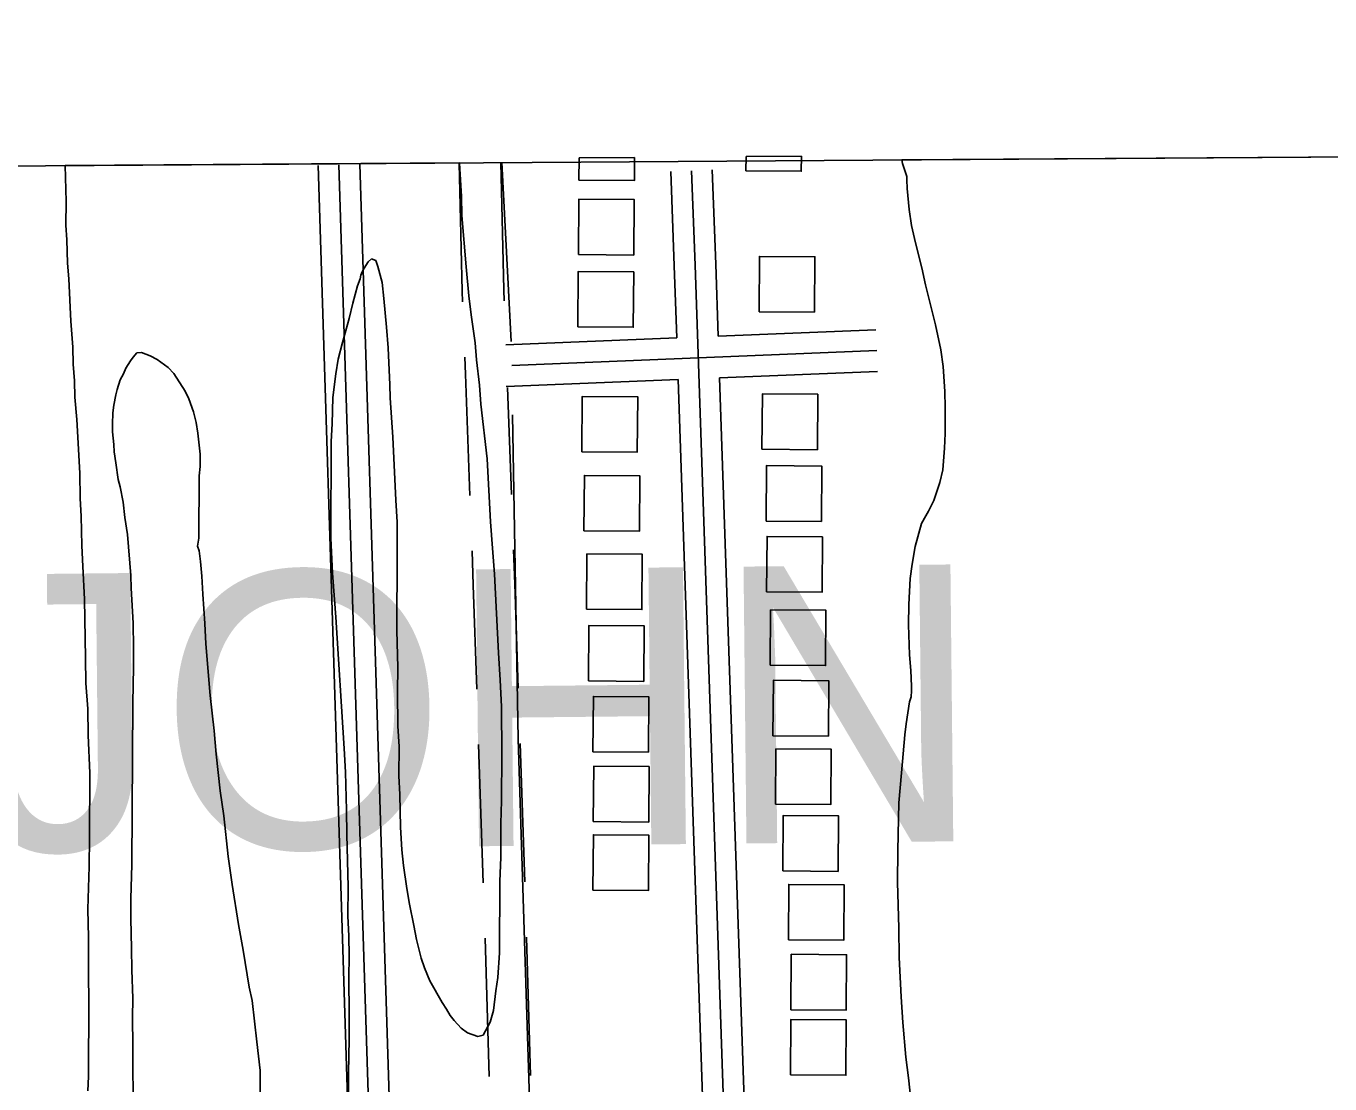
# Model space of a CAD drawing. Extents: x 3508733 to 3546731, y 546897 to 572481.
# Drawn here: x 3529654 to 3530596, y 569931 to 570695 of the extents above; entities that cross this region are included whole.
import ezdxf

# ---------------------------------------------------------------- set-up
doc = ezdxf.new("R2010")
doc.units = 0
for name, color, linetype in [('V-BLDG-OTLN', 7, 'Continuous'), ('V-GRID-FRAM', 7, 'Continuous'), ('V-ROAD-CNTR', 7, 'Continuous'), ('V-SITE-VEGE', 7, 'Continuous'), ('V-TOPO-GNAM-IDEN', 7, 'Continuous'), ('V-TOPO-SHOR', 7, 'Continuous')]:
    doc.layers.add(name, color=color, linetype=linetype)

msp = doc.modelspace()

# ---------------------------------------------------------------- linework, layer by layer
at = {"layer": 'V-BLDG-OTLN'}
for p, q in [((3530053.72, 570599.99), (3530093.72, 570600.27)), ((3530174.22, 570600.82), (3530214.23, 570601.09))]:
    msp.add_line(p, q, dxfattribs=at)
for points in [[(3530093.72, 570600.27), (3530093.6, 570583.53), (3530053.6, 570583.82)], [(3530214.23, 570601.09), (3530214.15, 570590.24), (3530174.15, 570590.53)], [(3530174.15, 570590.53), (3530174.22, 570600.82)], [(3530053.6, 570583.82), (3530053.72, 570599.99)]]:
    msp.add_lwpolyline(points, dxfattribs=at)
for points in [[(3530053.17, 570530.01), (3530093.17, 570529.72), (3530093.46, 570569.72), (3530053.46, 570570.01)], [(3530183.66, 570488.74), (3530223.66, 570488.45), (3530223.95, 570528.45), (3530183.95, 570528.74)], [(3530052.81, 570477.82), (3530092.81, 570477.54), (3530093.1, 570517.54), (3530053.1, 570517.82)], [(3530055.74, 570387.65), (3530095.74, 570387.36), (3530096.02, 570427.36), (3530056.02, 570427.64)], [(3530185.77, 570389.39), (3530225.77, 570389.11), (3530226.06, 570429.1), (3530186.06, 570429.39)], [(3530188.67, 570337.58), (3530228.67, 570337.29), (3530228.95, 570377.29), (3530188.96, 570377.58)], [(3530057.22, 570330.53), (3530097.22, 570330.24), (3530097.5, 570370.24), (3530057.5, 570370.52)], [(3530189.11, 570286.42), (3530229.11, 570286.13), (3530229.39, 570326.13), (3530189.39, 570326.42)], [(3530059, 570273.84), (3530099, 570273.55), (3530099.29, 570313.55), (3530059.29, 570313.84)], [(3530191.71, 570233.4), (3530231.71, 570233.12), (3530231.99, 570273.12), (3530192, 570273.4)], [(3530060.41, 570222.03), (3530100.41, 570221.75), (3530100.69, 570261.75), (3530060.69, 570262.03)], [(3530193.69, 570182.51), (3530233.69, 570182.23), (3530233.98, 570222.23), (3530193.98, 570222.51)], [(3530063.7, 570170.93), (3530103.7, 570170.64), (3530103.99, 570210.64), (3530063.99, 570210.93)], [(3530195.48, 570133), (3530235.48, 570132.72), (3530235.77, 570172.72), (3530195.77, 570173)], [(3530063.93, 570120.43), (3530103.93, 570120.14), (3530104.22, 570160.14), (3530064.22, 570160.43)], [(3530200.76, 570084.79), (3530240.76, 570084.51), (3530241.04, 570124.51), (3530201.04, 570124.79)], [(3530063.7, 570070.97), (3530103.7, 570070.68), (3530103.98, 570110.68), (3530063.98, 570110.97)], [(3530204.87, 570035.04), (3530244.86, 570034.76), (3530245.15, 570074.76), (3530205.15, 570075.04)], [(3530206.58, 569984.59), (3530246.58, 569984.3), (3530246.87, 570024.3), (3530206.87, 570024.58)], [(3530206.37, 569937.54), (3530246.37, 569937.25), (3530246.65, 569977.25), (3530206.65, 569977.53)]]:
    msp.add_lwpolyline(points, close=True, dxfattribs=at)
at = {"layer": 'V-GRID-FRAM'}
msp.add_lwpolyline([(3512799.99, 570478.87), (3544431.28, 570695.11), (3544563.51, 552512.4), (3512916.35, 552296.05), (3512799.99, 570478.87)], dxfattribs=at)
at = {"layer": 'V-ROAD-CNTR'}
for p, q in [((3530011.14, 570176.91), (3530014.51, 570076.97)), ((3529981.15, 570176.23), (3529984.52, 570076.28)), ((3529985.77, 570036.3), (3529988.66, 569936.35)), ((3530015.76, 570036.99), (3530018.65, 569937.03))]:
    msp.add_line(p, q, dxfattribs=at)
for points in [[(3529926.72, 568737.11), (3529925.54, 568797.61), (3529923.4, 568865.29), (3529910.15, 569201.19), (3529896.17, 569614.02), (3529879.5, 570143.12), (3529865.28, 570594.41)], [(3529941.71, 568737.4), (3529940.53, 568797.99), (3529938.39, 568865.82), (3529925.14, 569201.74), (3529911.16, 569614.51), (3529894.49, 570143.59), (3529880.27, 570594.88)], [(3529955.74, 568791.54), (3529953.38, 568866.35), (3529940.13, 569202.29), (3529926.16, 569615), (3529909.48, 570144.07), (3529895.26, 570595.35)], [(3529967.18, 570595.99), (3529969.29, 570503.61), (3529969.58, 570496.02)], [(3529997.17, 570596.67), (3529999.28, 570504.52), (3529999.57, 570496.7)], [(3530197.68, 568799.55), (3530174.64, 569425.91), (3530137.41, 570522.51), (3530134.91, 570590.63)], [(3530154.17, 570471.04), (3530152.4, 570523.04), (3530149.9, 570591.18)], [(3530124.19, 570469.82), (3530122.42, 570521.98), (3530119.92, 570590.08)], [(3530124.19, 570469.82), (3530000.73, 570464.79)], [(3530268, 570475.67), (3530154.17, 570471.04)], [(3530268.61, 570460.68), (3530005.11, 570449.96)], [(3529971.08, 570456.05), (3529971.55, 570443.6), (3529974.84, 570356.12)], [(3530269.22, 570445.7), (3530155.18, 570441.05)], [(3530212.1, 568815.47), (3530189.63, 569426.44), (3530155.18, 570441.05)], [(3530125.21, 570439.83), (3530001.13, 570434.78)], [(3530001.92, 570434.13), (3530004.83, 570356.8)], [(3530182.15, 568813.62), (3530159.64, 569425.38), (3530125.21, 570439.83)], [(3529976.34, 570316.14), (3529977.28, 570291.23), (3529979.8, 570216.2)], [(3530006.34, 570316.83), (3530007.26, 570292.3), (3530009.8, 570216.89)]]:
    msp.add_lwpolyline(points, dxfattribs=at)
at = {"layer": 'V-SITE-VEGE'}
for p, q in [((3530286.68, 570598.41), (3530825.37, 570602.1)), ((3529682.43, 570594.28), (3529967.29, 570596.23)), ((3529683.14, 570568.38), (3529682.43, 570594.28)), ((3529967.29, 570596.23), (3529967.58, 570592.03)), ((3529967.58, 570592.03), (3529968.81, 570571.98)), ((3530287.31, 570595.76), (3530286.68, 570598.41)), ((3530290.27, 570586.39), (3530287.31, 570595.76)), ((3530290.25, 570584.05), (3530290.27, 570586.39)), ((3530290.56, 570577.7), (3530290.25, 570584.05)), ((3529968.81, 570571.98), (3529969.08, 570558.28)), ((3530292.15, 570562.66), (3530290.56, 570577.7)), ((3529683.06, 570551.35), (3529683.14, 570568.38)), ((3530293.76, 570550.96), (3530292.15, 570562.66)), ((3529969.08, 570558.28), (3529972.23, 570521.18)), ((3529683.67, 570540.65), (3529683.06, 570551.35)), ((3530296.7, 570538.58), (3530293.76, 570550.96)), ((3529684.26, 570523.95), (3529683.67, 570540.65)), ((3530301.29, 570520.52), (3530296.7, 570538.58)), ((3529901.43, 570524.88), (3529898.4, 570520.22)), ((3529903.78, 570526.87), (3529901.43, 570524.88)), ((3529906.78, 570525.85), (3529903.78, 570526.87)), ((3529908.43, 570521.5), (3529906.78, 570525.85)), ((3529685.2, 570512.58), (3529684.26, 570523.95)), ((3529897.05, 570517.55), (3529896.03, 570515.22)), ((3529898.4, 570520.22), (3529897.05, 570517.55)), ((3529911.37, 570509.8), (3529908.43, 570521.5)), ((3529972.23, 570521.18), (3529974.13, 570500.13)), ((3530303.9, 570508.15), (3530301.29, 570520.52)), ((3529686.72, 570481.84), (3529685.2, 570512.58)), ((3529893.66, 570507.55), (3529890.25, 570494.87)), ((3529895.69, 570512.55), (3529893.66, 570507.55)), ((3529896.03, 570515.22), (3529895.69, 570512.55)), ((3529912.65, 570498.43), (3529911.37, 570509.8)), ((3530308.16, 570490.75), (3530303.9, 570508.15)), ((3529914.55, 570477.71), (3529912.65, 570498.43)), ((3529974.13, 570500.13), (3529975.73, 570486.42)), ((3529890.25, 570494.87), (3529887.52, 570483.86)), ((3530311.11, 570479.38), (3530308.16, 570490.75)), ((3529687.96, 570463.13), (3529686.72, 570481.84)), ((3529887.52, 570483.86), (3529882.76, 570466.51)), ((3529915.81, 570462.67), (3529914.55, 570477.71)), ((3529975.73, 570486.42), (3529978.64, 570466.36)), ((3530315.02, 570461.32), (3530311.11, 570479.38)), ((3529688.23, 570450.77), (3529687.96, 570463.13)), ((3529734.32, 570458.99), (3529731.63, 570456)), ((3529737.67, 570459.31), (3529734.32, 570458.99)), ((3529744, 570456.94), (3529737.67, 570459.31)), ((3529882.76, 570466.51), (3529879.69, 570454.5)), ((3529917.01, 570435.94), (3529915.81, 570462.67)), ((3529978.64, 570466.36), (3529979.58, 570453.99)), ((3530316.63, 570449.29), (3530315.02, 570461.32)), ((3529689.17, 570438.73), (3529688.23, 570450.77)), ((3529729.62, 570453.33), (3529726.25, 570448.01)), ((3529731.63, 570456), (3529729.62, 570453.33)), ((3529749, 570454.24), (3529744, 570456.94)), ((3529756.99, 570448.52), (3529749, 570454.24)), ((3529879.69, 570454.5), (3529877.97, 570443.82)), ((3529979.58, 570453.99), (3529981.82, 570435.61)), ((3529724.56, 570444.01), (3529722.2, 570439.68)), ((3529726.25, 570448.01), (3529724.56, 570444.01)), ((3529760.97, 570444.16), (3529756.99, 570448.52)), ((3529769.26, 570431.42), (3529760.97, 570444.16)), ((3529877.97, 570443.82), (3529875.88, 570426.79)), ((3530317.88, 570431.24), (3530316.63, 570449.29)), ((3529689.45, 570427.04), (3529689.17, 570438.73)), ((3529720.16, 570432.67), (3529719.14, 570428.67)), ((3529722.2, 570439.68), (3529720.16, 570432.67)), ((3529771.9, 570425.73), (3529769.26, 570431.42)), ((3529917.3, 570426.58), (3529917.01, 570435.94)), ((3529981.82, 570435.61), (3529982.76, 570421.91)), ((3530318.15, 570419.55), (3530317.88, 570431.24)), ((3529691.04, 570411), (3529689.45, 570427.04)), ((3529717.76, 570421.32), (3529717.07, 570415.65)), ((3529719.14, 570428.67), (3529717.76, 570421.32)), ((3529775.2, 570416.36), (3529771.9, 570425.73)), ((3529875.88, 570426.79), (3529875.45, 570407.75)), ((3529919.16, 570398.18), (3529917.3, 570426.58)), ((3529982.76, 570421.91), (3529987.23, 570382.46)), ((3529717.07, 570415.65), (3529716.69, 570407.63)), ((3529777.16, 570408.66), (3529775.2, 570416.36)), ((3530318.06, 570400.84), (3530318.15, 570419.55)), ((3529693.18, 570372.23), (3529691.04, 570411)), ((3529716.69, 570407.63), (3529716.66, 570401.95)), ((3529778.46, 570400.97), (3529777.16, 570408.66)), ((3529875.45, 570407.75), (3529874.72, 570395.06)), ((3529716.66, 570401.95), (3529717.62, 570392.93)), ((3529717.62, 570392.93), (3529717.93, 570387.58)), ((3529780.06, 570385.93), (3529778.46, 570400.97)), ((3529874.72, 570395.06), (3529874.36, 570325.24)), ((3529921.27, 570352.73), (3529919.16, 570398.18)), ((3530317.67, 570390.15), (3530318.06, 570400.84)), ((3529717.93, 570387.58), (3529719.22, 570379.56)), ((3529780.01, 570376.91), (3529780.06, 570385.93)), ((3530316.25, 570374.46), (3530317.67, 570390.15)), ((3529719.22, 570379.56), (3529720.83, 570367.52)), ((3529779.31, 570370.23), (3529780.01, 570376.91)), ((3529987.23, 570382.46), (3529989.68, 570337.02)), ((3530314.2, 570365.44), (3530316.25, 570374.46)), ((3529693.42, 570353.86), (3529693.18, 570372.23)), ((3529720.83, 570367.52), (3529722.14, 570362.17)), ((3529779.08, 570325.13), (3529779.31, 570370.23)), ((3530309.79, 570352.44), (3530314.2, 570365.44)), ((3529722.14, 570362.17), (3529724.42, 570351.14)), ((3529694.02, 570341.16), (3529693.42, 570353.86)), ((3529724.42, 570351.14), (3529725.71, 570340.1)), ((3529922.19, 570336.69), (3529921.27, 570352.73)), ((3530306.08, 570344.77), (3530309.79, 570352.44)), ((3529694.58, 570319.78), (3529694.02, 570341.16)), ((3529725.71, 570340.1), (3529727.65, 570327.73)), ((3529922.41, 570313.64), (3529922.19, 570336.69)), ((3529989.68, 570337.02), (3529991.25, 570317.97)), ((3530301.03, 570335.78), (3530304.06, 570341.44)), ((3530304.06, 570341.44), (3530306.08, 570344.77)), ((3529727.65, 570327.73), (3529729.84, 570298.32)), ((3530296.27, 570319.1), (3530301.03, 570335.78)), ((3529695.18, 570304.74), (3529694.58, 570319.78)), ((3529778.05, 570319.46), (3529779.08, 570325.13)), ((3529779.37, 570316.11), (3529778.05, 570319.46)), ((3529874.36, 570325.24), (3529875.57, 570299.85)), ((3529991.25, 570317.97), (3529992.49, 570299.25)), ((3530294.2, 570306.42), (3530296.27, 570319.1)), ((3529780.33, 570308.43), (3529779.37, 570316.11)), ((3529781.28, 570297.73), (3529780.33, 570308.43)), ((3529922.13, 570258.52), (3529922.41, 570313.64)), ((3529696.39, 570281.01), (3529695.18, 570304.74)), ((3529875.57, 570299.85), (3529877.15, 570280.8)), ((3529992.49, 570299.25), (3529995.55, 570242.45)), ((3530292.81, 570296.07), (3530294.2, 570306.42)), ((3529729.84, 570298.32), (3529730.12, 570288.97)), ((3529781.88, 570284.7), (3529781.28, 570297.73)), ((3530291.71, 570277.36), (3530292.81, 570296.07)), ((3529697.18, 570238.58), (3529696.39, 570281.01)), ((3529730.12, 570288.97), (3529731.67, 570263.91)), ((3529783.45, 570263.64), (3529781.88, 570284.7)), ((3529877.15, 570280.8), (3529878.08, 570268.1)), ((3530291.64, 570262.67), (3530291.71, 570277.36)), ((3529731.67, 570263.91), (3529731.91, 570245.86)), ((3529784.04, 570248.94), (3529783.45, 570263.64)), ((3529878.08, 570268.1), (3529883.95, 570173.19)), ((3530292.2, 570240.95), (3530291.64, 570262.67)), ((3529922.67, 570231.79), (3529922.13, 570258.52)), ((3529731.91, 570245.86), (3529731.84, 570232.17)), ((3529787.19, 570211.51), (3529784.04, 570248.94)), ((3529995.55, 570242.45), (3529996.78, 570222.73)), ((3529697.42, 570220.54), (3529697.18, 570238.58)), ((3530293.14, 570229.58), (3530292.2, 570240.95)), ((3529731.84, 570232.17), (3529731.37, 570206.11)), ((3529922.58, 570214.09), (3529922.67, 570231.79)), ((3530293.75, 570218.22), (3530293.14, 570229.58)), ((3529699, 570201.83), (3529697.42, 570220.54)), ((3529922.79, 570189.36), (3529922.58, 570214.09)), ((3529996.78, 570222.73), (3529997.69, 570203.68)), ((3530293.38, 570210.54), (3530293.73, 570214.88)), ((3530293.73, 570214.88), (3530293.75, 570218.22)), ((3529731.37, 570206.11), (3529730.79, 570089.19)), ((3529790.07, 570186.11), (3529787.19, 570211.51)), ((3530289.94, 570191.18), (3530292.36, 570206.87)), ((3530292.36, 570206.87), (3530293.38, 570210.54)), ((3529699.24, 570182.78), (3529699, 570201.83)), ((3529997.69, 570203.68), (3529997.85, 570169.27)), ((3529791.65, 570169.06), (3529790.07, 570186.11)), ((3529923.71, 570174.66), (3529922.79, 570189.36)), ((3530288.9, 570183.17), (3530289.94, 570191.18)), ((3529700.44, 570155.39), (3529699.24, 570182.78)), ((3530286.42, 570155.79), (3530288.9, 570183.17)), ((3529794.53, 570142.65), (3529791.65, 570169.06)), ((3529883.95, 570173.19), (3529884.87, 570156.15)), ((3529923.61, 570153.61), (3529923.71, 570174.66)), ((3529997.85, 570169.27), (3529997.68, 570135.53)), ((3529700.2, 570108.61), (3529700.44, 570155.39)), ((3529884.87, 570156.15), (3529885.73, 570128.75)), ((3529924.21, 570139.91), (3529923.61, 570153.61)), ((3530284.64, 570134.08), (3530286.42, 570155.79)), ((3529797.11, 570124.6), (3529794.53, 570142.65)), ((3529924.75, 570116.53), (3529924.21, 570139.91)), ((3529997.68, 570135.53), (3529997.26, 570119.17)), ((3530283.8, 570099.68), (3530284.64, 570134.08)), ((3529800.3, 570095.19), (3529797.11, 570124.6)), ((3529885.73, 570128.75), (3529885.98, 570111.04)), ((3529885.98, 570111.04), (3529886.79, 570073.29)), ((3529925.67, 570100.15), (3529924.75, 570116.53)), ((3529997.26, 570119.17), (3529997.14, 570094.44)), ((3529699.76, 570087.9), (3529700.2, 570108.61)), ((3529803.21, 570075.13), (3529800.3, 570095.19)), ((3529926.95, 570088.79), (3529925.67, 570100.15)), ((3529997.14, 570094.44), (3529996.38, 570077.41)), ((3530283.68, 570076.63), (3530283.8, 570099.68)), ((3529698.94, 570057.17), (3529699.76, 570087.9)), ((3529730.79, 570089.19), (3529729.99, 570064.81)), ((3529929.21, 570072.07), (3529926.95, 570088.79)), ((3529807.74, 570046.04), (3529803.21, 570075.13)), ((3529886.79, 570073.29), (3529886.68, 570052.24)), ((3529996.38, 570077.41), (3529996.12, 570025.63)), ((3530284.52, 570043.55), (3530283.68, 570076.63)), ((3529729.99, 570064.81), (3529729.92, 570050.44)), ((3529931.16, 570060.7), (3529929.21, 570072.07)), ((3529699.5, 570036.79), (3529698.94, 570057.17)), ((3529934.42, 570045.32), (3529931.16, 570060.7)), ((3529729.92, 570050.44), (3529730.48, 570028.72)), ((3529810.99, 570027.65), (3529807.74, 570046.04)), ((3529886.68, 570052.24), (3529887.28, 570037.87)), ((3529936.37, 570035.29), (3529934.42, 570045.32)), ((3529699.36, 570009.06), (3529699.5, 570036.79)), ((3529887.28, 570037.87), (3529887.54, 570023.17)), ((3529939.65, 570021.91), (3529936.37, 570035.29)), ((3530284.74, 570022.17), (3530284.52, 570043.55)), ((3529730.48, 570028.72), (3529730.73, 570013.35)), ((3529815.53, 570000.9), (3529810.99, 570027.65)), ((3529887.54, 570023.17), (3529887.46, 570007.81)), ((3529941.95, 570014.88), (3529939.65, 570021.91)), ((3529996.12, 570025.63), (3529995.03, 570007.93)), ((3530286.27, 569993.76), (3530284.74, 570022.17)), ((3529699.61, 569991.36), (3529699.36, 570009.06)), ((3529730.73, 570013.35), (3529731.3, 569992.64)), ((3529887.46, 570007.81), (3529887.66, 569981.08)), ((3529945.91, 570005.51), (3529941.95, 570014.88)), ((3529995.03, 570007.93), (3529993.65, 569998.25)), ((3529817.48, 569991.2), (3529815.53, 570000.9)), ((3529954.85, 569989.76), (3529945.91, 570005.51)), ((3529993.65, 569998.25), (3529991.9, 569983.89)), ((3529699.33, 569936.24), (3529699.61, 569991.36)), ((3529731.3, 569992.64), (3529731.23, 569978.95)), ((3529821.01, 569961.45), (3529817.48, 569991.2)), ((3529957.83, 569985.07), (3529954.85, 569989.76)), ((3530287.51, 569975.38), (3530286.27, 569993.76)), ((3529731.23, 569978.95), (3529731.46, 569958.57)), ((3529887.66, 569981.08), (3529887.57, 569963.37)), ((3529960.48, 569980.38), (3529957.83, 569985.07)), ((3529963.47, 569976.69), (3529960.48, 569980.38)), ((3529991.9, 569983.89), (3529989.52, 569975.55)), ((3529968.45, 569971.32), (3529963.47, 569976.69)), ((3529973.11, 569967.95), (3529968.45, 569971.32)), ((3529989.52, 569975.55), (3529984.46, 569966.22)), ((3530289.73, 569950.32), (3530287.51, 569975.38)), ((3529823.24, 569940.73), (3529821.01, 569961.45)), ((3529887.57, 569963.37), (3529887.11, 569938.65)), ((3529980.45, 569965.24), (3529973.11, 569967.95)), ((3529984.46, 569966.22), (3529980.45, 569965.24)), ((3529731.46, 569958.57), (3529731.39, 569944.53)), ((3529731.39, 569944.53), (3529731.61, 569921.82)), ((3530291.65, 569935.27), (3530289.73, 569950.32)), ((3529698.94, 569925.88), (3529699.33, 569936.24)), ((3529823.43, 569911), (3529823.24, 569940.73)), ((3529887.11, 569938.65), (3529887.03, 569923.29)), ((3530293.88, 569912.88), (3530291.65, 569935.27))]:
    msp.add_line(p, q, dxfattribs=at)
at = {"layer": 'V-TOPO-SHOR'}
for points in [[(3530004.62, 570467.18), (3529997.95, 570596.44)], [(3530022.09, 569781.77), (3530009.79, 570179.92), (3530005.68, 570414.26)]]:
    msp.add_lwpolyline(points, dxfattribs=at)

# ---------------------------------------------------------------- texts
at = {"layer": 'V-TOPO-GNAM-IDEN'}
msp.add_text('JOHN', height=200, rotation=0.6, dxfattribs=at).set_placement((3529617.74, 570098.82))

doc.saveas('drawing.dxf')
